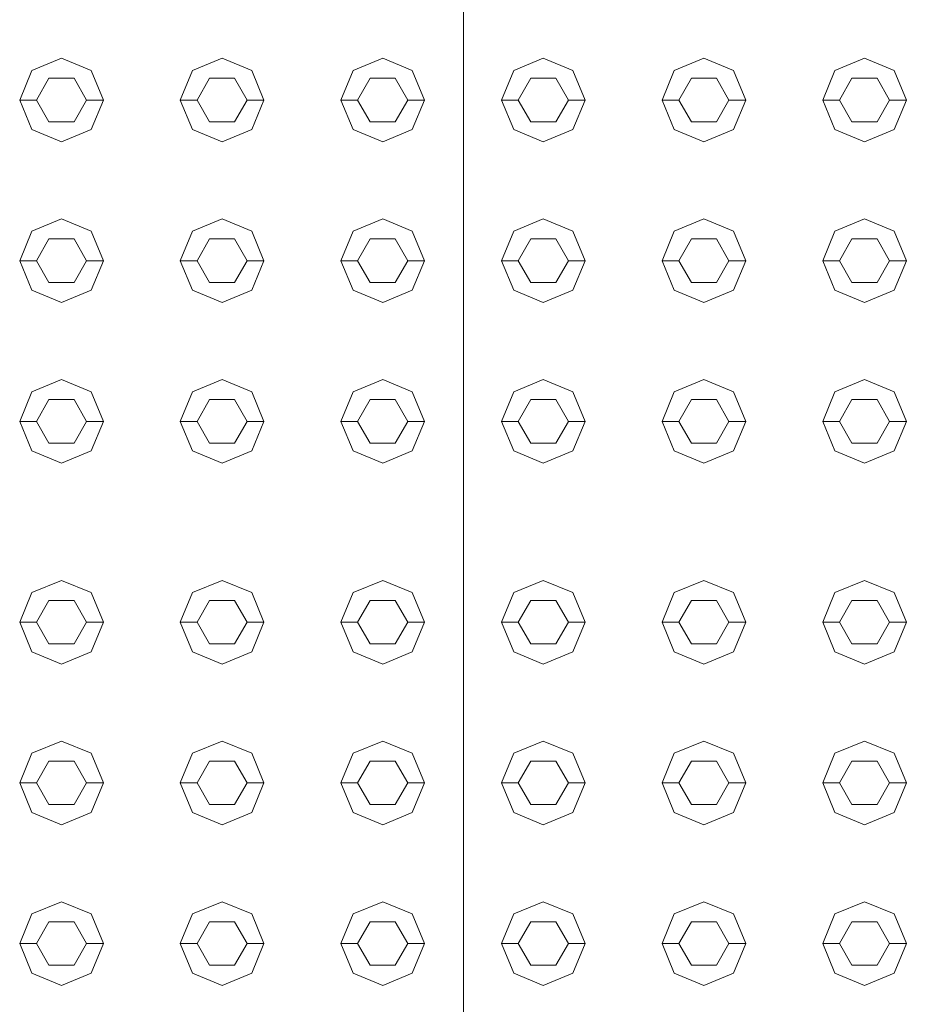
# Model space of a CAD drawing. Header units: millimetres. Extents: x -261 to 187, y -214 to 106.
# Tile 1025 of 1056: x -187.579 to -187.313, y 2.367 to 2.661. Entities that reach past the tile are written whole.
import ezdxf

# ---------------------------------------------------------------- set-up
doc = ezdxf.new("R2010")
doc.units = ezdxf.units.MM
doc.header["$LTSCALE"] = 0.005
doc.header["$MEASUREMENT"] = 0
doc.layers.add('IFC-Elemento construtivo genérico-Contorno', color=9, linetype='Continuous', lineweight=5)
doc.layers.add('IFC-Viga-Contorno', color=9, linetype='Continuous', lineweight=5)

msp = doc.modelspace()

# ---------------------------------------------------------------- linework, layer by layer
at = {"layer": 'IFC-Elemento construtivo genérico-Contorno', "lineweight": 5}
for p, q in [((-187.57506, 2.6461), (-187.56621, 2.64977)), ((-187.56621, 2.64977), (-187.55735, 2.6461)), ((-187.52697, 2.6461), (-187.51811, 2.64977)), ((-187.51811, 2.64977), (-187.50926, 2.6461)), ((-187.47888, 2.6461), (-187.47002, 2.64977)), ((-187.47002, 2.64977), (-187.46117, 2.6461)), ((-187.43079, 2.6461), (-187.42193, 2.64977)), ((-187.42193, 2.64977), (-187.41308, 2.6461)), ((-187.3827, 2.6461), (-187.37384, 2.64977)), ((-187.37384, 2.64977), (-187.36498, 2.6461)), ((-187.3346, 2.6461), (-187.32575, 2.64977)), ((-187.32575, 2.64977), (-187.31689, 2.6461)), ((-187.57873, 2.63724), (-187.57506, 2.6461)), ((-187.57372, 2.63724), (-187.56996, 2.64375)), ((-187.56996, 2.64375), (-187.56245, 2.64375)), ((-187.56245, 2.64375), (-187.55869, 2.63724)), ((-187.55735, 2.6461), (-187.55368, 2.63724)), ((-187.53064, 2.63724), (-187.52697, 2.6461)), ((-187.52563, 2.63724), (-187.52187, 2.64375)), ((-187.52187, 2.64375), (-187.51436, 2.64375)), ((-187.51436, 2.64375), (-187.5106, 2.63724)), ((-187.50926, 2.6461), (-187.50559, 2.63724)), ((-187.48255, 2.63724), (-187.47888, 2.6461)), ((-187.47754, 2.63724), (-187.47378, 2.64375)), ((-187.47378, 2.64375), (-187.46627, 2.64375)), ((-187.46627, 2.64375), (-187.46251, 2.63724)), ((-187.46117, 2.6461), (-187.4575, 2.63724)), ((-187.43445, 2.63724), (-187.43079, 2.6461)), ((-187.42944, 2.63724), (-187.42569, 2.64375)), ((-187.42569, 2.64375), (-187.41817, 2.64375)), ((-187.41817, 2.64375), (-187.41442, 2.63724)), ((-187.41308, 2.6461), (-187.40941, 2.63724)), ((-187.38636, 2.63724), (-187.3827, 2.6461)), ((-187.38136, 2.63724), (-187.3776, 2.64375)), ((-187.3776, 2.64375), (-187.37008, 2.64375)), ((-187.37008, 2.64375), (-187.36633, 2.63724)), ((-187.36498, 2.6461), (-187.36132, 2.63724)), ((-187.33827, 2.63724), (-187.3346, 2.6461)), ((-187.33326, 2.63724), (-187.32951, 2.64375)), ((-187.32951, 2.64375), (-187.32199, 2.64375)), ((-187.32199, 2.64375), (-187.31823, 2.63724)), ((-187.31689, 2.6461), (-187.31322, 2.63724)), ((-187.57873, 2.63724), (-187.57372, 2.63724)), ((-187.57873, 2.63724), (-187.57506, 2.62839)), ((-187.57372, 2.63724), (-187.56996, 2.63074)), ((-187.56245, 2.63074), (-187.55869, 2.63724)), ((-187.55869, 2.63724), (-187.55368, 2.63724)), ((-187.55735, 2.62839), (-187.55368, 2.63724)), ((-187.53064, 2.63724), (-187.52563, 2.63724)), ((-187.53064, 2.63724), (-187.52697, 2.62839)), ((-187.52563, 2.63724), (-187.52187, 2.63074)), ((-187.51436, 2.63074), (-187.5106, 2.63724)), ((-187.5106, 2.63724), (-187.50559, 2.63724)), ((-187.50926, 2.62839), (-187.50559, 2.63724)), ((-187.48255, 2.63724), (-187.47754, 2.63724)), ((-187.48255, 2.63724), (-187.47888, 2.62839)), ((-187.47754, 2.63724), (-187.47378, 2.63074)), ((-187.46627, 2.63074), (-187.46251, 2.63724)), ((-187.46251, 2.63724), (-187.4575, 2.63724)), ((-187.46117, 2.62839), (-187.4575, 2.63724)), ((-187.43445, 2.63724), (-187.42944, 2.63724)), ((-187.43445, 2.63724), (-187.43079, 2.62839)), ((-187.42944, 2.63724), (-187.42569, 2.63074)), ((-187.41817, 2.63074), (-187.41442, 2.63724)), ((-187.41442, 2.63724), (-187.40941, 2.63724)), ((-187.41308, 2.62839), (-187.40941, 2.63724)), ((-187.38636, 2.63724), (-187.38136, 2.63724)), ((-187.38636, 2.63724), (-187.3827, 2.62839)), ((-187.38136, 2.63724), (-187.3776, 2.63074)), ((-187.37008, 2.63074), (-187.36633, 2.63724)), ((-187.36633, 2.63724), (-187.36132, 2.63724)), ((-187.36498, 2.62839), (-187.36132, 2.63724)), ((-187.33827, 2.63724), (-187.33326, 2.63724)), ((-187.33827, 2.63724), (-187.3346, 2.62839)), ((-187.33326, 2.63724), (-187.32951, 2.63074)), ((-187.32199, 2.63074), (-187.31823, 2.63724)), ((-187.31823, 2.63724), (-187.31322, 2.63724)), ((-187.31689, 2.62839), (-187.31322, 2.63724)), ((-187.56996, 2.63074), (-187.56245, 2.63074)), ((-187.52187, 2.63074), (-187.51436, 2.63074)), ((-187.47378, 2.63074), (-187.46627, 2.63074)), ((-187.42569, 2.63074), (-187.41817, 2.63074)), ((-187.3776, 2.63074), (-187.37008, 2.63074)), ((-187.32951, 2.63074), (-187.32199, 2.63074)), ((-187.57506, 2.62839), (-187.56621, 2.62472)), ((-187.56621, 2.62472), (-187.55735, 2.62839)), ((-187.52697, 2.62839), (-187.51811, 2.62472)), ((-187.51811, 2.62472), (-187.50926, 2.62839)), ((-187.47888, 2.62839), (-187.47002, 2.62472)), ((-187.47002, 2.62472), (-187.46117, 2.62839)), ((-187.43079, 2.62839), (-187.42193, 2.62472)), ((-187.42193, 2.62472), (-187.41308, 2.62839)), ((-187.3827, 2.62839), (-187.37384, 2.62472)), ((-187.37384, 2.62472), (-187.36498, 2.62839)), ((-187.3346, 2.62839), (-187.32575, 2.62472)), ((-187.32575, 2.62472), (-187.31689, 2.62839)), ((-187.57506, 2.59801), (-187.56621, 2.60168)), ((-187.56621, 2.60168), (-187.55735, 2.59801)), ((-187.52697, 2.59801), (-187.51811, 2.60168)), ((-187.51811, 2.60168), (-187.50926, 2.59801)), ((-187.47888, 2.59801), (-187.47002, 2.60168)), ((-187.47002, 2.60168), (-187.46117, 2.59801)), ((-187.43079, 2.59801), (-187.42193, 2.60168)), ((-187.42193, 2.60168), (-187.41308, 2.59801)), ((-187.3827, 2.59801), (-187.37384, 2.60168)), ((-187.37384, 2.60168), (-187.36498, 2.59801)), ((-187.3346, 2.59801), (-187.32575, 2.60168)), ((-187.32575, 2.60168), (-187.31689, 2.59801)), ((-187.57873, 2.58915), (-187.57506, 2.59801)), ((-187.55735, 2.59801), (-187.55368, 2.58915)), ((-187.53064, 2.58915), (-187.52697, 2.59801)), ((-187.50926, 2.59801), (-187.50559, 2.58915)), ((-187.48255, 2.58915), (-187.47888, 2.59801)), ((-187.46117, 2.59801), (-187.4575, 2.58915)), ((-187.43445, 2.58915), (-187.43079, 2.59801)), ((-187.41308, 2.59801), (-187.40941, 2.58915)), ((-187.38636, 2.58915), (-187.3827, 2.59801)), ((-187.36498, 2.59801), (-187.36132, 2.58915)), ((-187.33827, 2.58915), (-187.3346, 2.59801)), ((-187.31689, 2.59801), (-187.31322, 2.58915)), ((-187.57372, 2.58915), (-187.56996, 2.59566)), ((-187.56996, 2.59566), (-187.56245, 2.59566)), ((-187.56245, 2.59566), (-187.55869, 2.58915)), ((-187.52563, 2.58915), (-187.52187, 2.59566)), ((-187.52187, 2.59566), (-187.51436, 2.59566)), ((-187.51436, 2.59566), (-187.5106, 2.58915)), ((-187.47754, 2.58915), (-187.47378, 2.59566)), ((-187.47378, 2.59566), (-187.46627, 2.59566)), ((-187.46627, 2.59566), (-187.46251, 2.58915)), ((-187.42944, 2.58915), (-187.42569, 2.59566)), ((-187.42569, 2.59566), (-187.41817, 2.59566)), ((-187.41817, 2.59566), (-187.41442, 2.58915)), ((-187.38136, 2.58915), (-187.3776, 2.59566)), ((-187.3776, 2.59566), (-187.37008, 2.59566)), ((-187.37008, 2.59566), (-187.36633, 2.58915)), ((-187.33326, 2.58915), (-187.32951, 2.59566)), ((-187.32951, 2.59566), (-187.32199, 2.59566)), ((-187.32199, 2.59566), (-187.31823, 2.58915)), ((-187.57873, 2.58915), (-187.57372, 2.58915)), ((-187.57873, 2.58915), (-187.57506, 2.58029)), ((-187.57372, 2.58915), (-187.56996, 2.58264)), ((-187.56245, 2.58264), (-187.55869, 2.58915)), ((-187.55869, 2.58915), (-187.55368, 2.58915)), ((-187.55735, 2.58029), (-187.55368, 2.58915)), ((-187.53064, 2.58915), (-187.52563, 2.58915)), ((-187.53064, 2.58915), (-187.52697, 2.58029)), ((-187.52563, 2.58915), (-187.52187, 2.58264)), ((-187.51436, 2.58264), (-187.5106, 2.58915)), ((-187.5106, 2.58915), (-187.50559, 2.58915)), ((-187.50926, 2.58029), (-187.50559, 2.58915)), ((-187.48255, 2.58915), (-187.47754, 2.58915)), ((-187.48255, 2.58915), (-187.47888, 2.58029)), ((-187.47754, 2.58915), (-187.47378, 2.58264)), ((-187.46627, 2.58264), (-187.46251, 2.58915)), ((-187.46251, 2.58915), (-187.4575, 2.58915)), ((-187.46117, 2.58029), (-187.4575, 2.58915)), ((-187.43445, 2.58915), (-187.42944, 2.58915)), ((-187.43445, 2.58915), (-187.43079, 2.58029)), ((-187.42944, 2.58915), (-187.42569, 2.58264)), ((-187.41817, 2.58264), (-187.41442, 2.58915)), ((-187.41442, 2.58915), (-187.40941, 2.58915)), ((-187.41308, 2.58029), (-187.40941, 2.58915)), ((-187.38636, 2.58915), (-187.38136, 2.58915)), ((-187.38636, 2.58915), (-187.3827, 2.58029)), ((-187.38136, 2.58915), (-187.3776, 2.58264)), ((-187.37008, 2.58264), (-187.36633, 2.58915)), ((-187.36633, 2.58915), (-187.36132, 2.58915)), ((-187.36498, 2.58029), (-187.36132, 2.58915)), ((-187.33827, 2.58915), (-187.33326, 2.58915)), ((-187.33827, 2.58915), (-187.3346, 2.58029)), ((-187.33326, 2.58915), (-187.32951, 2.58264)), ((-187.32199, 2.58264), (-187.31823, 2.58915)), ((-187.31823, 2.58915), (-187.31322, 2.58915)), ((-187.31689, 2.58029), (-187.31322, 2.58915)), ((-187.56996, 2.58264), (-187.56245, 2.58264)), ((-187.52187, 2.58264), (-187.51436, 2.58264)), ((-187.47378, 2.58264), (-187.46627, 2.58264)), ((-187.42569, 2.58264), (-187.41817, 2.58264)), ((-187.3776, 2.58264), (-187.37008, 2.58264)), ((-187.32951, 2.58264), (-187.32199, 2.58264)), ((-187.57506, 2.58029), (-187.56621, 2.57663)), ((-187.56621, 2.57663), (-187.55735, 2.58029)), ((-187.52697, 2.58029), (-187.51811, 2.57663)), ((-187.51811, 2.57663), (-187.50926, 2.58029)), ((-187.47888, 2.58029), (-187.47002, 2.57663)), ((-187.47002, 2.57663), (-187.46117, 2.58029)), ((-187.43079, 2.58029), (-187.42193, 2.57663)), ((-187.42193, 2.57663), (-187.41308, 2.58029)), ((-187.3827, 2.58029), (-187.37384, 2.57663)), ((-187.37384, 2.57663), (-187.36498, 2.58029)), ((-187.3346, 2.58029), (-187.32575, 2.57663)), ((-187.32575, 2.57663), (-187.31689, 2.58029)), ((-187.57506, 2.54991), (-187.56621, 2.55358)), ((-187.56621, 2.55358), (-187.55735, 2.54991)), ((-187.52697, 2.54991), (-187.51811, 2.55358)), ((-187.51811, 2.55358), (-187.50926, 2.54991)), ((-187.47888, 2.54991), (-187.47002, 2.55358)), ((-187.47002, 2.55358), (-187.46117, 2.54991)), ((-187.43079, 2.54991), (-187.42193, 2.55358)), ((-187.42193, 2.55358), (-187.41308, 2.54991)), ((-187.3827, 2.54991), (-187.37384, 2.55358)), ((-187.37384, 2.55358), (-187.36498, 2.54991)), ((-187.3346, 2.54991), (-187.32575, 2.55358)), ((-187.32575, 2.55358), (-187.31689, 2.54991)), ((-187.57873, 2.54106), (-187.57506, 2.54991)), ((-187.55735, 2.54991), (-187.55368, 2.54106)), ((-187.53064, 2.54106), (-187.52697, 2.54991)), ((-187.50926, 2.54991), (-187.50559, 2.54106)), ((-187.48255, 2.54106), (-187.47888, 2.54991)), ((-187.46117, 2.54991), (-187.4575, 2.54106)), ((-187.43445, 2.54106), (-187.43079, 2.54991)), ((-187.41308, 2.54991), (-187.40941, 2.54106)), ((-187.38636, 2.54106), (-187.3827, 2.54991)), ((-187.36498, 2.54991), (-187.36132, 2.54106)), ((-187.33827, 2.54106), (-187.3346, 2.54991)), ((-187.31689, 2.54991), (-187.31322, 2.54106)), ((-187.57372, 2.54106), (-187.56996, 2.54757)), ((-187.56996, 2.54757), (-187.56245, 2.54757)), ((-187.56245, 2.54757), (-187.55869, 2.54106)), ((-187.52563, 2.54106), (-187.52187, 2.54757)), ((-187.52187, 2.54757), (-187.51436, 2.54757)), ((-187.51436, 2.54757), (-187.5106, 2.54106)), ((-187.47754, 2.54106), (-187.47378, 2.54757)), ((-187.47378, 2.54757), (-187.46627, 2.54757)), ((-187.46627, 2.54757), (-187.46251, 2.54106)), ((-187.42944, 2.54106), (-187.42569, 2.54757)), ((-187.42569, 2.54757), (-187.41817, 2.54757)), ((-187.41817, 2.54757), (-187.41442, 2.54106)), ((-187.38136, 2.54106), (-187.3776, 2.54757)), ((-187.3776, 2.54757), (-187.37008, 2.54757)), ((-187.37008, 2.54757), (-187.36633, 2.54106)), ((-187.33326, 2.54106), (-187.32951, 2.54757)), ((-187.32951, 2.54757), (-187.32199, 2.54757)), ((-187.32199, 2.54757), (-187.31823, 2.54106)), ((-187.57873, 2.54106), (-187.57372, 2.54106)), ((-187.57873, 2.54106), (-187.57506, 2.5322)), ((-187.57372, 2.54106), (-187.56996, 2.53455)), ((-187.56245, 2.53455), (-187.55869, 2.54106)), ((-187.55869, 2.54106), (-187.55368, 2.54106)), ((-187.55735, 2.5322), (-187.55368, 2.54106)), ((-187.53064, 2.54106), (-187.52563, 2.54106)), ((-187.53064, 2.54106), (-187.52697, 2.5322)), ((-187.52563, 2.54106), (-187.52187, 2.53455)), ((-187.51436, 2.53455), (-187.5106, 2.54106)), ((-187.5106, 2.54106), (-187.50559, 2.54106)), ((-187.50926, 2.5322), (-187.50559, 2.54106)), ((-187.48255, 2.54106), (-187.47754, 2.54106)), ((-187.48255, 2.54106), (-187.47888, 2.5322)), ((-187.47754, 2.54106), (-187.47378, 2.53455)), ((-187.46627, 2.53455), (-187.46251, 2.54106)), ((-187.46251, 2.54106), (-187.4575, 2.54106)), ((-187.46117, 2.5322), (-187.4575, 2.54106)), ((-187.43445, 2.54106), (-187.42944, 2.54106)), ((-187.43445, 2.54106), (-187.43079, 2.5322)), ((-187.42944, 2.54106), (-187.42569, 2.53455)), ((-187.41817, 2.53455), (-187.41442, 2.54106)), ((-187.41442, 2.54106), (-187.40941, 2.54106)), ((-187.41308, 2.5322), (-187.40941, 2.54106)), ((-187.38636, 2.54106), (-187.38136, 2.54106)), ((-187.38636, 2.54106), (-187.3827, 2.5322)), ((-187.38136, 2.54106), (-187.3776, 2.53455)), ((-187.37008, 2.53455), (-187.36633, 2.54106)), ((-187.36633, 2.54106), (-187.36132, 2.54106)), ((-187.36498, 2.5322), (-187.36132, 2.54106)), ((-187.33827, 2.54106), (-187.33326, 2.54106)), ((-187.33827, 2.54106), (-187.3346, 2.5322)), ((-187.33326, 2.54106), (-187.32951, 2.53455)), ((-187.32199, 2.53455), (-187.31823, 2.54106)), ((-187.31823, 2.54106), (-187.31322, 2.54106)), ((-187.31689, 2.5322), (-187.31322, 2.54106)), ((-187.56996, 2.53455), (-187.56245, 2.53455)), ((-187.52187, 2.53455), (-187.51436, 2.53455)), ((-187.47378, 2.53455), (-187.46627, 2.53455)), ((-187.42569, 2.53455), (-187.41817, 2.53455)), ((-187.3776, 2.53455), (-187.37008, 2.53455)), ((-187.32951, 2.53455), (-187.32199, 2.53455)), ((-187.57506, 2.5322), (-187.56621, 2.52853)), ((-187.56621, 2.52853), (-187.55735, 2.5322)), ((-187.52697, 2.5322), (-187.51811, 2.52853)), ((-187.51811, 2.52853), (-187.50926, 2.5322)), ((-187.47888, 2.5322), (-187.47002, 2.52853)), ((-187.47002, 2.52853), (-187.46117, 2.5322)), ((-187.43079, 2.5322), (-187.42193, 2.52853)), ((-187.42193, 2.52853), (-187.41308, 2.5322)), ((-187.3827, 2.5322), (-187.37384, 2.52853)), ((-187.37384, 2.52853), (-187.36498, 2.5322)), ((-187.3346, 2.5322), (-187.32575, 2.52853)), ((-187.32575, 2.52853), (-187.31689, 2.5322)), ((-187.57506, 2.4898), (-187.56621, 2.49347)), ((-187.56621, 2.49347), (-187.55735, 2.4898)), ((-187.52697, 2.4898), (-187.51811, 2.49347)), ((-187.51811, 2.49347), (-187.50926, 2.4898)), ((-187.47888, 2.4898), (-187.47002, 2.49347)), ((-187.47002, 2.49347), (-187.46117, 2.4898)), ((-187.43079, 2.4898), (-187.42193, 2.49347)), ((-187.42193, 2.49347), (-187.41308, 2.4898)), ((-187.3827, 2.4898), (-187.37384, 2.49347)), ((-187.37384, 2.49347), (-187.36498, 2.4898)), ((-187.3346, 2.4898), (-187.32575, 2.49347)), ((-187.32575, 2.49347), (-187.31689, 2.4898)), ((-187.57873, 2.48094), (-187.57506, 2.4898)), ((-187.57372, 2.48094), (-187.56996, 2.48745)), ((-187.56996, 2.48745), (-187.56245, 2.48745)), ((-187.56245, 2.48745), (-187.55869, 2.48094)), ((-187.55735, 2.4898), (-187.55368, 2.48094)), ((-187.53064, 2.48094), (-187.52697, 2.4898)), ((-187.52563, 2.48094), (-187.52187, 2.48745)), ((-187.52187, 2.48745), (-187.51436, 2.48745)), ((-187.51436, 2.48745), (-187.5106, 2.48094)), ((-187.50926, 2.4898), (-187.50559, 2.48094)), ((-187.48255, 2.48094), (-187.47888, 2.4898)), ((-187.47754, 2.48094), (-187.47378, 2.48745)), ((-187.47378, 2.48745), (-187.46627, 2.48745)), ((-187.46627, 2.48745), (-187.46251, 2.48094)), ((-187.46117, 2.4898), (-187.4575, 2.48094)), ((-187.43445, 2.48094), (-187.43079, 2.4898)), ((-187.42944, 2.48094), (-187.42569, 2.48745)), ((-187.42569, 2.48745), (-187.41817, 2.48745)), ((-187.41817, 2.48745), (-187.41442, 2.48094)), ((-187.41308, 2.4898), (-187.40941, 2.48094)), ((-187.38636, 2.48094), (-187.3827, 2.4898)), ((-187.38136, 2.48094), (-187.3776, 2.48745)), ((-187.3776, 2.48745), (-187.37008, 2.48745)), ((-187.37008, 2.48745), (-187.36633, 2.48094)), ((-187.36498, 2.4898), (-187.36132, 2.48094)), ((-187.33827, 2.48094), (-187.3346, 2.4898)), ((-187.33326, 2.48094), (-187.32951, 2.48745)), ((-187.32951, 2.48745), (-187.32199, 2.48745)), ((-187.32199, 2.48745), (-187.31823, 2.48094)), ((-187.31689, 2.4898), (-187.31322, 2.48094)), ((-187.57873, 2.48094), (-187.57372, 2.48094)), ((-187.57873, 2.48094), (-187.57506, 2.47209)), ((-187.57372, 2.48094), (-187.56996, 2.47444)), ((-187.56245, 2.47444), (-187.55869, 2.48094)), ((-187.55869, 2.48094), (-187.55368, 2.48094)), ((-187.55735, 2.47209), (-187.55368, 2.48094)), ((-187.53064, 2.48094), (-187.52563, 2.48094)), ((-187.53064, 2.48094), (-187.52697, 2.47209)), ((-187.52563, 2.48094), (-187.52187, 2.47444)), ((-187.51436, 2.47444), (-187.5106, 2.48094)), ((-187.5106, 2.48094), (-187.50559, 2.48094)), ((-187.50926, 2.47209), (-187.50559, 2.48094)), ((-187.48255, 2.48094), (-187.47754, 2.48094)), ((-187.48255, 2.48094), (-187.47888, 2.47209)), ((-187.47754, 2.48094), (-187.47378, 2.47444)), ((-187.46627, 2.47444), (-187.46251, 2.48094)), ((-187.46251, 2.48094), (-187.4575, 2.48094)), ((-187.46117, 2.47209), (-187.4575, 2.48094)), ((-187.43445, 2.48094), (-187.42944, 2.48094)), ((-187.43445, 2.48094), (-187.43079, 2.47209)), ((-187.42944, 2.48094), (-187.42569, 2.47444)), ((-187.41817, 2.47444), (-187.41442, 2.48094)), ((-187.41442, 2.48094), (-187.40941, 2.48094)), ((-187.41308, 2.47209), (-187.40941, 2.48094)), ((-187.38636, 2.48094), (-187.38136, 2.48094)), ((-187.38636, 2.48094), (-187.3827, 2.47209)), ((-187.38136, 2.48094), (-187.3776, 2.47444)), ((-187.37008, 2.47444), (-187.36633, 2.48094)), ((-187.36633, 2.48094), (-187.36132, 2.48094)), ((-187.36498, 2.47209), (-187.36132, 2.48094)), ((-187.33827, 2.48094), (-187.33326, 2.48094)), ((-187.33827, 2.48094), (-187.3346, 2.47209)), ((-187.33326, 2.48094), (-187.32951, 2.47444)), ((-187.32199, 2.47444), (-187.31823, 2.48094)), ((-187.31823, 2.48094), (-187.31322, 2.48094)), ((-187.31689, 2.47209), (-187.31322, 2.48094)), ((-187.56996, 2.47444), (-187.56245, 2.47444)), ((-187.52187, 2.47444), (-187.51436, 2.47444)), ((-187.47378, 2.47444), (-187.46627, 2.47444)), ((-187.42569, 2.47444), (-187.41817, 2.47444)), ((-187.3776, 2.47444), (-187.37008, 2.47444)), ((-187.32951, 2.47444), (-187.32199, 2.47444)), ((-187.57506, 2.47209), (-187.56621, 2.46842)), ((-187.56621, 2.46842), (-187.55735, 2.47209)), ((-187.52697, 2.47209), (-187.51811, 2.46842)), ((-187.51811, 2.46842), (-187.50926, 2.47209)), ((-187.47888, 2.47209), (-187.47002, 2.46842)), ((-187.47002, 2.46842), (-187.46117, 2.47209)), ((-187.43079, 2.47209), (-187.42193, 2.46842)), ((-187.42193, 2.46842), (-187.41308, 2.47209)), ((-187.3827, 2.47209), (-187.37384, 2.46842)), ((-187.37384, 2.46842), (-187.36498, 2.47209)), ((-187.3346, 2.47209), (-187.32575, 2.46842)), ((-187.32575, 2.46842), (-187.31689, 2.47209)), ((-187.57506, 2.44171), (-187.56621, 2.44538)), ((-187.56621, 2.44538), (-187.55735, 2.44171)), ((-187.52697, 2.44171), (-187.51811, 2.44538)), ((-187.51811, 2.44538), (-187.50926, 2.44171)), ((-187.47888, 2.44171), (-187.47002, 2.44538)), ((-187.47002, 2.44538), (-187.46117, 2.44171)), ((-187.43079, 2.44171), (-187.42193, 2.44538)), ((-187.42193, 2.44538), (-187.41308, 2.44171)), ((-187.3827, 2.44171), (-187.37384, 2.44538)), ((-187.37384, 2.44538), (-187.36498, 2.44171)), ((-187.3346, 2.44171), (-187.32575, 2.44538)), ((-187.32575, 2.44538), (-187.31689, 2.44171)), ((-187.57873, 2.43285), (-187.57506, 2.44171)), ((-187.55735, 2.44171), (-187.55368, 2.43285)), ((-187.53064, 2.43285), (-187.52697, 2.44171)), ((-187.50926, 2.44171), (-187.50559, 2.43285)), ((-187.48255, 2.43285), (-187.47888, 2.44171)), ((-187.46117, 2.44171), (-187.4575, 2.43285)), ((-187.43445, 2.43285), (-187.43079, 2.44171)), ((-187.41308, 2.44171), (-187.40941, 2.43285)), ((-187.38636, 2.43285), (-187.3827, 2.44171)), ((-187.36498, 2.44171), (-187.36132, 2.43285)), ((-187.33827, 2.43285), (-187.3346, 2.44171)), ((-187.31689, 2.44171), (-187.31322, 2.43285)), ((-187.57372, 2.43285), (-187.56996, 2.43936)), ((-187.56996, 2.43936), (-187.56245, 2.43936)), ((-187.56245, 2.43936), (-187.55869, 2.43285)), ((-187.52563, 2.43285), (-187.52187, 2.43936)), ((-187.52187, 2.43936), (-187.51436, 2.43936)), ((-187.51436, 2.43936), (-187.5106, 2.43285)), ((-187.47754, 2.43285), (-187.47378, 2.43936)), ((-187.47378, 2.43936), (-187.46627, 2.43936)), ((-187.46627, 2.43936), (-187.46251, 2.43285)), ((-187.42944, 2.43285), (-187.42569, 2.43936)), ((-187.42569, 2.43936), (-187.41817, 2.43936)), ((-187.41817, 2.43936), (-187.41442, 2.43285)), ((-187.38136, 2.43285), (-187.3776, 2.43936)), ((-187.3776, 2.43936), (-187.37008, 2.43936)), ((-187.37008, 2.43936), (-187.36633, 2.43285)), ((-187.33326, 2.43285), (-187.32951, 2.43936)), ((-187.32951, 2.43936), (-187.32199, 2.43936)), ((-187.32199, 2.43936), (-187.31823, 2.43285)), ((-187.57873, 2.43285), (-187.57372, 2.43285)), ((-187.57873, 2.43285), (-187.57506, 2.424)), ((-187.57372, 2.43285), (-187.56996, 2.42635)), ((-187.56245, 2.42635), (-187.55869, 2.43285)), ((-187.55869, 2.43285), (-187.55368, 2.43285)), ((-187.55735, 2.424), (-187.55368, 2.43285)), ((-187.53064, 2.43285), (-187.52563, 2.43285)), ((-187.53064, 2.43285), (-187.52697, 2.424)), ((-187.52563, 2.43285), (-187.52187, 2.42635)), ((-187.51436, 2.42635), (-187.5106, 2.43285)), ((-187.5106, 2.43285), (-187.50559, 2.43285)), ((-187.50926, 2.424), (-187.50559, 2.43285)), ((-187.48255, 2.43285), (-187.47754, 2.43285)), ((-187.48255, 2.43285), (-187.47888, 2.424)), ((-187.47754, 2.43285), (-187.47378, 2.42635)), ((-187.46627, 2.42635), (-187.46251, 2.43285)), ((-187.46251, 2.43285), (-187.4575, 2.43285)), ((-187.46117, 2.424), (-187.4575, 2.43285)), ((-187.43445, 2.43285), (-187.42944, 2.43285)), ((-187.43445, 2.43285), (-187.43079, 2.424)), ((-187.42944, 2.43285), (-187.42569, 2.42635)), ((-187.41817, 2.42635), (-187.41442, 2.43285)), ((-187.41442, 2.43285), (-187.40941, 2.43285)), ((-187.41308, 2.424), (-187.40941, 2.43285)), ((-187.38636, 2.43285), (-187.38136, 2.43285)), ((-187.38636, 2.43285), (-187.3827, 2.424)), ((-187.38136, 2.43285), (-187.3776, 2.42635)), ((-187.37008, 2.42635), (-187.36633, 2.43285)), ((-187.36633, 2.43285), (-187.36132, 2.43285)), ((-187.36498, 2.424), (-187.36132, 2.43285)), ((-187.33827, 2.43285), (-187.33326, 2.43285)), ((-187.33827, 2.43285), (-187.3346, 2.424)), ((-187.33326, 2.43285), (-187.32951, 2.42635)), ((-187.32199, 2.42635), (-187.31823, 2.43285)), ((-187.31823, 2.43285), (-187.31322, 2.43285)), ((-187.31689, 2.424), (-187.31322, 2.43285)), ((-187.56996, 2.42635), (-187.56245, 2.42635)), ((-187.52187, 2.42635), (-187.51436, 2.42635)), ((-187.47378, 2.42635), (-187.46627, 2.42635)), ((-187.42569, 2.42635), (-187.41817, 2.42635)), ((-187.3776, 2.42635), (-187.37008, 2.42635)), ((-187.32951, 2.42635), (-187.32199, 2.42635)), ((-187.57506, 2.424), (-187.56621, 2.42033)), ((-187.56621, 2.42033), (-187.55735, 2.424)), ((-187.52697, 2.424), (-187.51811, 2.42033)), ((-187.51811, 2.42033), (-187.50926, 2.424)), ((-187.47888, 2.424), (-187.47002, 2.42033)), ((-187.47002, 2.42033), (-187.46117, 2.424)), ((-187.43079, 2.424), (-187.42193, 2.42033)), ((-187.42193, 2.42033), (-187.41308, 2.424)), ((-187.3827, 2.424), (-187.37384, 2.42033)), ((-187.37384, 2.42033), (-187.36498, 2.424)), ((-187.3346, 2.424), (-187.32575, 2.42033)), ((-187.32575, 2.42033), (-187.31689, 2.424)), ((-187.57506, 2.39362), (-187.56621, 2.39728)), ((-187.56621, 2.39728), (-187.55735, 2.39362)), ((-187.52697, 2.39362), (-187.51811, 2.39728)), ((-187.51811, 2.39728), (-187.50926, 2.39362)), ((-187.47888, 2.39362), (-187.47002, 2.39728)), ((-187.47002, 2.39728), (-187.46117, 2.39362)), ((-187.43079, 2.39362), (-187.42193, 2.39728)), ((-187.42193, 2.39728), (-187.41308, 2.39362)), ((-187.3827, 2.39362), (-187.37384, 2.39728)), ((-187.37384, 2.39728), (-187.36498, 2.39362)), ((-187.3346, 2.39362), (-187.32575, 2.39728)), ((-187.32575, 2.39728), (-187.31689, 2.39362)), ((-187.57873, 2.38476), (-187.57506, 2.39362)), ((-187.55735, 2.39362), (-187.55368, 2.38476)), ((-187.53064, 2.38476), (-187.52697, 2.39362)), ((-187.50926, 2.39362), (-187.50559, 2.38476)), ((-187.48255, 2.38476), (-187.47888, 2.39362)), ((-187.46117, 2.39362), (-187.4575, 2.38476)), ((-187.43445, 2.38476), (-187.43079, 2.39362)), ((-187.41308, 2.39362), (-187.40941, 2.38476)), ((-187.38636, 2.38476), (-187.3827, 2.39362)), ((-187.36498, 2.39362), (-187.36132, 2.38476)), ((-187.33827, 2.38476), (-187.3346, 2.39362)), ((-187.31689, 2.39362), (-187.31322, 2.38476)), ((-187.57372, 2.38476), (-187.56996, 2.39127)), ((-187.56996, 2.39127), (-187.56245, 2.39127)), ((-187.56245, 2.39127), (-187.55869, 2.38476)), ((-187.52563, 2.38476), (-187.52187, 2.39127)), ((-187.52187, 2.39127), (-187.51436, 2.39127)), ((-187.51436, 2.39127), (-187.5106, 2.38476)), ((-187.47754, 2.38476), (-187.47378, 2.39127)), ((-187.47378, 2.39127), (-187.46627, 2.39127)), ((-187.46627, 2.39127), (-187.46251, 2.38476)), ((-187.42944, 2.38476), (-187.42569, 2.39127)), ((-187.42569, 2.39127), (-187.41817, 2.39127)), ((-187.41817, 2.39127), (-187.41442, 2.38476)), ((-187.38136, 2.38476), (-187.3776, 2.39127)), ((-187.3776, 2.39127), (-187.37008, 2.39127)), ((-187.37008, 2.39127), (-187.36633, 2.38476)), ((-187.33326, 2.38476), (-187.32951, 2.39127)), ((-187.32951, 2.39127), (-187.32199, 2.39127)), ((-187.32199, 2.39127), (-187.31823, 2.38476)), ((-187.57873, 2.38476), (-187.57372, 2.38476)), ((-187.57873, 2.38476), (-187.57506, 2.37591)), ((-187.57372, 2.38476), (-187.56996, 2.37825)), ((-187.56245, 2.37825), (-187.55869, 2.38476)), ((-187.55869, 2.38476), (-187.55368, 2.38476)), ((-187.55735, 2.37591), (-187.55368, 2.38476)), ((-187.53064, 2.38476), (-187.52563, 2.38476)), ((-187.53064, 2.38476), (-187.52697, 2.37591)), ((-187.52563, 2.38476), (-187.52187, 2.37825)), ((-187.51436, 2.37825), (-187.5106, 2.38476)), ((-187.5106, 2.38476), (-187.50559, 2.38476)), ((-187.50926, 2.37591), (-187.50559, 2.38476)), ((-187.48255, 2.38476), (-187.47754, 2.38476)), ((-187.48255, 2.38476), (-187.47888, 2.37591)), ((-187.47754, 2.38476), (-187.47378, 2.37825)), ((-187.46627, 2.37825), (-187.46251, 2.38476)), ((-187.46251, 2.38476), (-187.4575, 2.38476)), ((-187.46117, 2.37591), (-187.4575, 2.38476)), ((-187.43445, 2.38476), (-187.42944, 2.38476)), ((-187.43445, 2.38476), (-187.43079, 2.37591)), ((-187.42944, 2.38476), (-187.42569, 2.37825)), ((-187.41817, 2.37825), (-187.41442, 2.38476)), ((-187.41442, 2.38476), (-187.40941, 2.38476)), ((-187.41308, 2.37591), (-187.40941, 2.38476)), ((-187.38636, 2.38476), (-187.38136, 2.38476)), ((-187.38636, 2.38476), (-187.3827, 2.37591)), ((-187.38136, 2.38476), (-187.3776, 2.37825)), ((-187.37008, 2.37825), (-187.36633, 2.38476)), ((-187.36633, 2.38476), (-187.36132, 2.38476)), ((-187.36498, 2.37591), (-187.36132, 2.38476)), ((-187.33827, 2.38476), (-187.33326, 2.38476)), ((-187.33827, 2.38476), (-187.3346, 2.37591)), ((-187.33326, 2.38476), (-187.32951, 2.37825)), ((-187.32199, 2.37825), (-187.31823, 2.38476)), ((-187.31823, 2.38476), (-187.31322, 2.38476)), ((-187.31689, 2.37591), (-187.31322, 2.38476)), ((-187.57506, 2.37591), (-187.56621, 2.37224)), ((-187.56996, 2.37825), (-187.56245, 2.37825)), ((-187.56621, 2.37224), (-187.55735, 2.37591)), ((-187.52697, 2.37591), (-187.51811, 2.37224)), ((-187.52187, 2.37825), (-187.51436, 2.37825)), ((-187.51811, 2.37224), (-187.50926, 2.37591)), ((-187.47888, 2.37591), (-187.47002, 2.37224)), ((-187.47378, 2.37825), (-187.46627, 2.37825)), ((-187.47002, 2.37224), (-187.46117, 2.37591)), ((-187.43079, 2.37591), (-187.42193, 2.37224)), ((-187.42569, 2.37825), (-187.41817, 2.37825)), ((-187.42193, 2.37224), (-187.41308, 2.37591)), ((-187.3827, 2.37591), (-187.37384, 2.37224)), ((-187.3776, 2.37825), (-187.37008, 2.37825)), ((-187.37384, 2.37224), (-187.36498, 2.37591)), ((-187.3346, 2.37591), (-187.32575, 2.37224)), ((-187.32951, 2.37825), (-187.32199, 2.37825)), ((-187.32575, 2.37224), (-187.31689, 2.37591))]:
    msp.add_line(p, q, dxfattribs=at)
at = {"layer": 'IFC-Viga-Contorno', "lineweight": 5}
msp.add_line((-187.44582, 0.41822), (-187.44582, 3.73405), dxfattribs=at)

doc.saveas('drawing.dxf')
